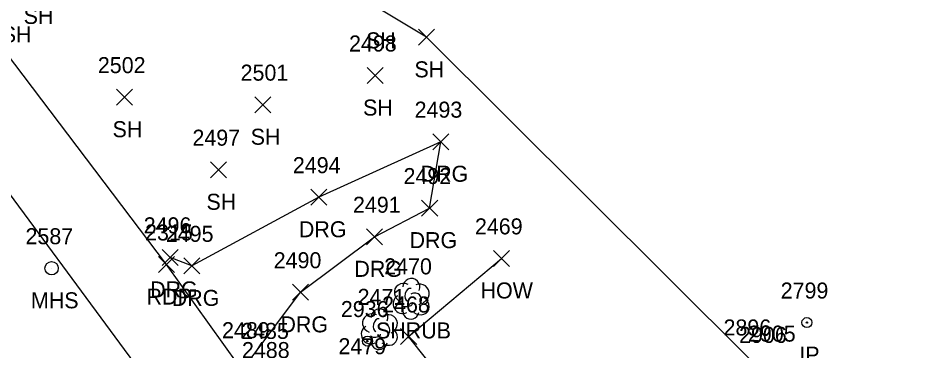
# Model space of a CAD drawing. Extents: x 1638344 to 1639591, y 610835 to 612202.
# Drawn here: x 1638944.8 to 1639057.3, y 611541.1 to 611582.6 of the extents above; entities that cross this region are included whole.
import ezdxf

# ---------------------------------------------------------------- set-up
doc = ezdxf.new("R2010")
doc.units = 0
for name, color, linetype in [('L_A', 7, 'Continuous'), ('L_I', 7, 'Continuous'), ('L_TIC', 7, 'Continuous'), ('LBC', 7, 'Continuous'), ('LSH', 7, 'Continuous'), ('LSOGP', 7, 'Continuous'), ('M_A', 7, 'Continuous'), ('M_I', 7, 'Continuous'), ('MPIR', 7, 'Continuous'), ('P_A', 7, 'Continuous'), ('P_I', 7, 'Continuous'), ('P_TIC', 7, 'Continuous'), ('PET', 7, 'Continuous'), ('PRC', 7, 'Continuous'), ('R_A', 7, 'Continuous'), ('R_I', 7, 'Continuous'), ('R_TIC', 7, 'Continuous'), ('RDG', 7, 'Continuous'), ('U_A', 7, 'Continuous'), ('U_I', 7, 'Continuous'), ('USMH', 7, 'Continuous')]:
    doc.layers.add(name, color=color, linetype=linetype)

msp = doc.modelspace()

# ---------------------------------------------------------------- linework, layer by layer
at = {"layer": 'L_TIC'}
for points in [[(1638994.83, 611579.21), (1638996.83, 611581.21)], [(1638996.83, 611579.21), (1638994.83, 611581.21)], [(1638988.41, 611574.44), (1638990.41, 611576.44)], [(1638990.41, 611574.44), (1638988.41, 611576.44)], [(1638957.15, 611571.74), (1638959.15, 611573.74)], [(1638959.15, 611571.74), (1638957.15, 611573.74)], [(1638974.39, 611570.8), (1638976.39, 611572.8)], [(1638976.39, 611570.8), (1638974.39, 611572.8)], [(1638968.87, 611562.68), (1638970.87, 611564.68)], [(1638970.87, 611562.68), (1638968.87, 611564.68)], [(1639004.17, 611551.62), (1639006.17, 611553.61)], [(1639006.17, 611551.62), (1639004.17, 611553.61)], [(1638992.59, 611541.86), (1638994.59, 611543.86)], [(1638994.59, 611541.86), (1638992.59, 611543.86)]]:
    msp.add_lwpolyline(points, dxfattribs=at)
at = {"layer": 'LBC'}
msp.add_lwpolyline([(1639026.75, 611528.45), (1639021.66, 611524.36), (1639015.34, 611519.25), (1639013.24, 611521.8), (1639011.38, 611520.53), (1638993.59, 611542.86), (1639005.17, 611552.61)], dxfattribs=at)
at = {"layer": 'LSH'}
for p, q in [((1638993.88, 611547.62), (1638993.88, 611547.62)), ((1638993.88, 611547.62), (1638993.88, 611547.62)), ((1638989.91, 611543.81), (1638989.91, 611543.81)), ((1638989.91, 611543.81), (1638989.91, 611543.81))]:
    msp.add_line(p, q, dxfattribs=at)
for centre in [(1638993.93, 611549.06), (1638989.96, 611545.25)]:
    msp.add_arc(centre, 1.05, 335.5272, 180.9563, dxfattribs=at)
for centre, major_axis, ratio, start_param, end_param in [((1638993.09, 611548.29), (1.21, -0.51), 0.895232, 1.570796, 4.712389), ((1638994.93, 611548.21), (-1.14, -0.48), 0.949671, 1.570796, 4.712389), ((1638993.68, 611548.08), (-0.208, -0.792), 0.645439, 3.141593, 6.283185), ((1638994.38, 611547.46), (-0.5, 0.667), 0.989748, 3.141593, 6.283185), ((1638992.8, 611546.91), (0.58, -1.04), 0.959034, 3.141593, 6.283185), ((1638994.88, 611546.79), (-1.09, 0.79), 0.841452, 1.570796, 4.712389), ((1638993.88, 611546.12), (0.26, 1.06), 0.942809, 1.570796, 4.712389), ((1638993.43, 611546.87), (-0.625, -0.083), 0.423636, 0, 3.141593), ((1638989.12, 611544.48), (1.21, -0.51), 0.895232, 1.570796, 4.712389), ((1638989.71, 611544.27), (-0.208, -0.792), 0.645439, 3.141593, 6.283185), ((1638990.96, 611544.4), (-1.14, -0.48), 0.949671, 1.570796, 4.712389), ((1638988.83, 611543.1), (0.58, -1.04), 0.959034, 3.141593, 6.283185), ((1638990.41, 611543.65), (-0.5, 0.667), 0.989748, 3.141593, 6.283185), ((1638990.91, 611542.98), (-1.09, 0.79), 0.841452, 1.570796, 4.712389), ((1638989.46, 611543.06), (-0.625, -0.083), 0.423636, 0, 3.141593), ((1638989.91, 611542.31), (0.26, 1.06), 0.942809, 1.570796, 4.712389)]:
    msp.add_ellipse(centre, major_axis=major_axis, ratio=ratio, start_param=start_param, end_param=end_param, dxfattribs=at)
at = {"layer": 'LSOGP'}
msp.add_lwpolyline([(1639180.86, 611428.14), (1639147.48, 611423.38), (1639131.91, 611444.98), (1639113.36, 611469.05), (1639093.12, 611490.67), (1639071.05, 611509.19), (1639055.5, 611526.42), (1639050.5, 611524.84), (1639039.27, 611539.22), (1639036.19, 611539.99), (1638995.83, 611580.21), (1638989.8, 611583.83), (1638969.06, 611612.07), (1638963.82, 611621.48), (1638962.78, 611633.12), (1638921.16, 611669.23), (1638917.31, 611673.07), (1638913.45, 611676.9), (1638906.9, 611682.61), (1638905.62, 611683.42), (1638890.13, 611696.93), (1638875.95, 611708.59)], dxfattribs=at)
at = {"layer": 'MPIR'}
for centre, radius in [((1639043.28, 611544.6), 0.625), ((1639043.28, 611544.6), 0.0833), ((1638988.45, 611542.29), 0.625), ((1638988.45, 611542.29), 0.0833)]:
    msp.add_circle(centre, radius, dxfattribs=at)
at = {"layer": 'P_TIC'}
for points in [[(1638962.39, 611550.85), (1638964.39, 611552.85)], [(1638964.39, 611550.85), (1638962.39, 611552.85)]]:
    msp.add_lwpolyline(points, dxfattribs=at)
at = {"layer": 'PET'}
msp.add_lwpolyline([(1639148.64, 611331.08), (1639142.07, 611329.18), (1639135.7, 611328.74), (1639125.69, 611331.15), (1639119.18, 611334.88), (1639114.19, 611340.57), (1639098.76, 611361.78), (1639080.32, 611387.34), (1639061.62, 611413.48), (1639039.15, 611444.22), (1639014.34, 611480.36), (1638988.41, 611516.9), (1638963.39, 611551.85), (1638935.46, 611588.7), (1638918.51, 611609.36), (1638899.73, 611630.86), (1638874.41, 611653.86), (1638846.55, 611674.47), (1638833.14, 611682.54), (1638823.86, 611689.16)], dxfattribs=at)
at = {"layer": 'PRC'}
msp.add_lwpolyline([(1638818.79, 611678.84), (1638843.98, 611663.35), (1638876.44, 611637.39), (1638906.24, 611607.19), (1638934.14, 611573.69), (1638965.31, 611531.43), (1638998.82, 611484.34), (1639033.82, 611434.48), (1639068.01, 611386.3), (1639093.94, 611350.49), (1639111.89, 611325.38), (1639129.23, 611302.77)], dxfattribs=at)
at = {"layer": 'R_TIC'}
for points in [[(1638996.59, 611566.18), (1638998.59, 611568.18)], [(1638998.59, 611566.18), (1638996.59, 611568.18)], [(1638981.4, 611559.25), (1638983.4, 611561.25)], [(1638983.4, 611559.25), (1638981.4, 611561.25)], [(1638995.21, 611557.89), (1638997.21, 611559.88)], [(1638997.21, 611557.89), (1638995.21, 611559.88)], [(1638988.33, 611554.31), (1638990.33, 611556.31)], [(1638990.33, 611554.31), (1638988.33, 611556.31)], [(1638962.84, 611551.74), (1638964.84, 611553.74)], [(1638964.84, 611551.74), (1638962.84, 611553.74)], [(1638965.55, 611550.68), (1638967.54, 611552.68)], [(1638967.54, 611550.68), (1638965.55, 611552.68)], [(1638979.1, 611547.38), (1638981.1, 611549.38)], [(1638981.1, 611547.38), (1638979.1, 611549.38)]]:
    msp.add_lwpolyline(points, dxfattribs=at)
at = {"layer": 'RDG'}
msp.add_lwpolyline([(1638973.57, 611539.65), (1638980.1, 611548.38), (1638989.33, 611555.31), (1638996.21, 611558.89), (1638997.59, 611567.18), (1638982.4, 611560.25), (1638966.54, 611551.68), (1638963.84, 611552.74)], dxfattribs=at)
at = {"layer": 'USMH'}
for p, q in [((1638949.04, 611551.38), (1638949.04, 611551.38)), ((1638949.88, 611551.38), (1638949.88, 611551.38))]:
    msp.add_line(p, q, dxfattribs=at)
msp.add_circle((1638949.04, 611551.38), 0.833, dxfattribs=at)

# ---------------------------------------------------------------- texts
at = {"layer": 'L_A'}
for s, p in [('SH', (1638945.55, 611581.88)), ('SH', (1638942.82, 611579.57)), ('SH', (1638988.28, 611578.83)), ('SH', (1638994.31, 611575.21)), ('SH', (1638987.9, 611570.44)), ('SH', (1638956.64, 611567.74)), ('SH', (1638973.88, 611566.8)), ('SH', (1638968.36, 611558.68)), ('HOW', (1639002.56, 611547.61)), ('SHRUB', (1638989.51, 611542.62))]:
    msp.add_text(s, height=2, dxfattribs=at).set_placement(p)
at = {"layer": 'L_I'}
for s, p in [('2498', (1638986.15, 611578.44)), ('2502', (1638954.81, 611575.74)), ('2501', (1638972.62, 611574.8)), ('2497', (1638966.61, 611566.68)), ('2469', (1639001.86, 611555.61)), ('2470', (1638990.54, 611550.62)), ('2471', (1638987.22, 611546.81)), ('2468', (1638990.28, 611545.86)), ('2485', (1638972.69, 611542.56)), ('2906', (1639034.82, 611542.06)), ('2905', (1639035.93, 611542.22)), ('2488', (1638972.79, 611540.17)), ('2479', (1638984.83, 611540.65))]:
    msp.add_text(s, height=2, dxfattribs=at).set_placement(p)
at = {"layer": 'M_A'}
msp.add_text('IP', height=2, dxfattribs=at).set_placement((1639042.33, 611539.6))
at = {"layer": 'M_I'}
for s, p in [('2799', (1639040.01, 611547.6)), ('2936', (1638985.13, 611545.29))]:
    msp.add_text(s, height=2, dxfattribs=at).set_placement(p)
at = {"layer": 'P_A'}
msp.add_text('RDP', height=2, dxfattribs=at).set_placement((1638960.88, 611546.85))
at = {"layer": 'P_I'}
msp.add_text('2315', height=2, dxfattribs=at).set_placement((1638960.7, 611554.85))
at = {"layer": 'R_A'}
for p in [(1638995.08, 611562.18), (1638979.89, 611555.25), (1638993.7, 611553.89), (1638986.82, 611550.31), (1638961.33, 611547.74), (1638964.03, 611546.68), (1638977.59, 611543.38)]:
    msp.add_text('DRG', height=2, dxfattribs=at).set_placement(p)
at = {"layer": 'R_I'}
for s, p in [('2493', (1638994.33, 611570.18)), ('2494', (1638979.14, 611563.25)), ('2492', (1638992.95, 611561.89)), ('2491', (1638986.64, 611558.31)), ('2496', (1638960.53, 611555.74)), ('2495', (1638963.29, 611554.68)), ('2490', (1638976.75, 611551.38)), ('2896', (1639032.88, 611542.99)), ('2489', (1638970.3, 611542.65))]:
    msp.add_text(s, height=2, dxfattribs=at).set_placement(p)
at = {"layer": 'U_A'}
msp.add_text('MHS', height=2, dxfattribs=at).set_placement((1638946.46, 611546.38))
at = {"layer": 'U_I'}
msp.add_text('2587', height=2, dxfattribs=at).set_placement((1638945.78, 611554.38))

doc.saveas('drawing.dxf')
